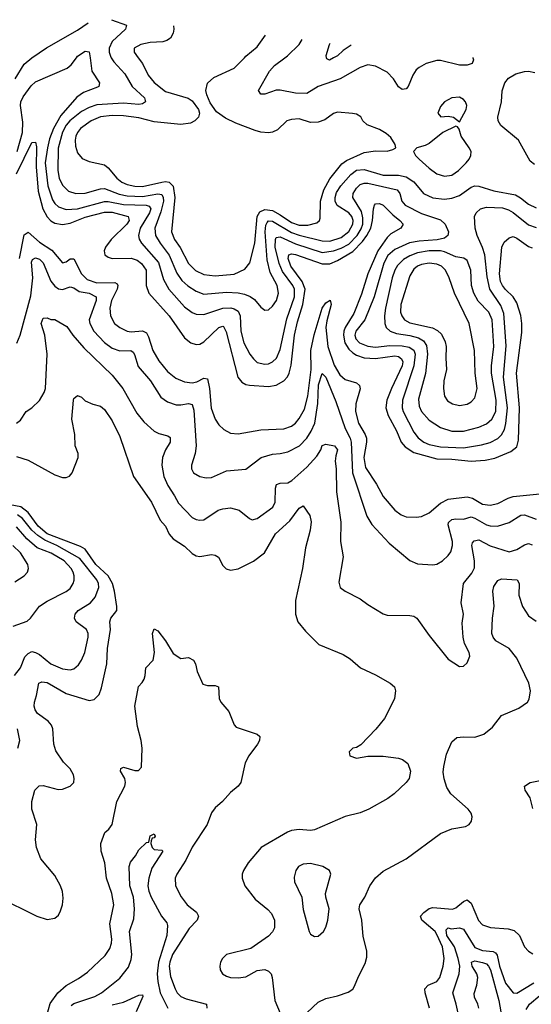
# Model space of a CAD drawing. Header units: inches. Extents: x 1173000 to 1307049, y 522583 to 678455.
# Tile 587 of 617: x 1242286 to 1244965, y 665050 to 670200. Entities that reach past the tile are written whole.
import ezdxf

# ---------------------------------------------------------------- set-up
doc = ezdxf.new("R2010")
doc.units = ezdxf.units.IN
doc.header["$MEASUREMENT"] = 0
doc.layers.add('B2646', color=7, linetype='Continuous')
doc.layers.add('B2647', color=7, linetype='Continuous')

msp = doc.modelspace()

# ---------------------------------------------------------------- linework, layer by layer
at = {"layer": 'B2646', "color": 5}
for points, elevation in [([(1242263.1, 669890), (1242310, 669966.7), (1242349.8, 670000)], 1260), ([(1242272.5, 669510), (1242300.8, 669610), (1242302.9, 669662.9), (1242289.9, 669750.1), (1242292.2, 669770), (1242304.1, 669795.9), (1242347.1, 669852.9), (1242370, 669874.8), (1242534.8, 669945.2), (1242556.2, 669963.8), (1242583.2, 670000)], 1240), ([(1242655.1, 670000), (1242664.4, 669930), (1242705.2, 669870), (1242700.3, 669850), (1242694, 669846), (1242621.4, 669818.6), (1242585.6, 669794.4), (1242501.3, 669698.7), (1242462.9, 669630), (1242443, 669577), (1242431.7, 669530), (1242420.7, 669450), (1242433.2, 669330), (1242457.7, 669257.7), (1242470, 669238.5), (1242490, 669220.4), (1242530, 669206.8), (1242590, 669210.7), (1242731, 669249), (1242750, 669249.2), (1242830, 669232.5), (1242949, 669229), (1242963.8, 669223.8), (1242972.8, 669210), (1242966.9, 669190), (1242916.5, 669110), (1242908.4, 669070), (1242912.2, 669052.2), (1242924.1, 669030), (1243013.8, 668930), (1243040, 668840), (1243067.3, 668790), (1243150, 668698.4), (1243190, 668668.7), (1243210, 668659.8), (1243250, 668657.2), (1243350, 668690.9), (1243391.7, 668691.7), (1243410, 668688), (1243430, 668675.7), (1243441.1, 668650), (1243444.9, 668570), (1243460.6, 668510), (1243492.1, 668450), (1243510, 668425), (1243530, 668407.4), (1243570, 668397.3), (1243590, 668400.2), (1243610, 668410.2), (1243630.5, 668430), (1243650, 668475.3), (1243684.9, 668635.1), (1243725.1, 668750), (1243725.3, 668790), (1243717.1, 668810), (1243663.2, 668883.2), (1243644.3, 668924.3), (1243624.9, 669010), (1243625.9, 669050), (1243630, 669060.2), (1243650, 669063.8), (1243730, 669026.6), (1243870, 668981.7), (1243930, 668990.3), (1243970, 669004.6), (1244010, 669025.5), (1244053.6, 669070), (1244075, 669105), (1244083.3, 669130), (1244084, 669164), (1244076.1, 669196.1), (1244030.4, 669270), (1244033.1, 669290), (1244050, 669317.9), (1244070, 669338.1), (1244090, 669345), (1244110, 669344), (1244263.6, 669310), (1244277.8, 669290), (1244286.6, 669250), (1244305, 669230), (1244390, 669186.7), (1244490, 669152.5), (1244514.4, 669130), (1244532, 669090), (1244527.5, 669070), (1244510, 669057.2), (1244472.3, 669047.7), (1244378.3, 669041.7), (1244327, 669033), (1244250, 668998.3), (1244213.8, 668966.2), (1244193.1, 668926.9), (1244141.8, 668750), (1244093.8, 668630), (1244046.5, 668570), (1244041.8, 668550), (1244046.9, 668530), (1244066, 668510), (1244110, 668491.6), (1244150, 668486.3), (1244225, 668495), (1244290, 668494.5), (1244326.6, 668486.6), (1244350.7, 668470.7), (1244357.6, 668450), (1244349.8, 668390), (1244290.1, 668210), (1244289.3, 668170), (1244294.2, 668150), (1244350, 668042.2), (1244372.6, 668012.6), (1244402.9, 667990), (1244430, 667977.4), (1244490, 667965.4), (1244610, 667960.1), (1244704.7, 667975.3), (1244750, 667988.6), (1244790, 668009.5), (1244810, 668027.5), (1244824.3, 668055.7), (1244832, 668088), (1244840.2, 668170), (1244820.5, 668330), (1244833.3, 668493.2), (1244822.3, 668662.3), (1244805.3, 668705.3), (1244747.9, 668790), (1244733.8, 668853.8), (1244721.5, 668970), (1244710, 669008.3), (1244681.6, 669070), (1244671, 669110), (1244668.4, 669170), (1244676.2, 669190), (1244699.7, 669210), (1244730, 669219.3), (1244815.2, 669215.2), (1244845.5, 669205.5), (1244870, 669191), (1244950, 669126.7), (1244990, 669112.9)], 1240), ([(1242766.3, 670000), (1242779, 669979), (1242836.3, 669916.3), (1242875.9, 669850), (1242939.2, 669790), (1242945.7, 669770), (1242930, 669759.8), (1242910, 669755.4), (1242830, 669762.2), (1242690, 669753.9), (1242650, 669739.9), (1242610, 669718.5), (1242549.3, 669670.7), (1242530, 669647.8), (1242510, 669611.2), (1242487.4, 669527.4), (1242485.8, 669410), (1242493.7, 669370), (1242510, 669334.7), (1242542.4, 669302.4), (1242581, 669290), (1242630, 669291.6), (1242710, 669315.7), (1242730, 669317.2), (1242807.7, 669287.7), (1242850, 669278.3), (1242930, 669274.5), (1243010, 669289.4), (1243030, 669284.4), (1243038.5, 669270), (1243039.4, 669250), (1243026.1, 669193.9), (1242994.7, 669110), (1242998.1, 669070), (1243021.4, 669030), (1243070, 668968.2), (1243110, 668874.2), (1243135.5, 668835.5), (1243167.1, 668807.1), (1243210, 668779.5), (1243250, 668764.2), (1243370, 668774.6), (1243430, 668771.5), (1243463.9, 668763.9), (1243492.5, 668752.5), (1243516, 668736), (1243550, 668695.3), (1243570, 668679.5), (1243590, 668682.6), (1243610, 668700.9), (1243630.6, 668730), (1243641.6, 668770), (1243633.9, 668810), (1243597.7, 668877.7), (1243582.9, 668943), (1243572.5, 669090), (1243575.6, 669124.4), (1243581.8, 669138.2), (1243590, 669147.1), (1243610, 669146.4), (1243710, 669086), (1243750, 669071.9), (1243870, 669042.6), (1243910, 669041.1), (1243970, 669059.6), (1244010, 669092.1), (1244030.8, 669130), (1244032.4, 669150), (1244026.1, 669170), (1244010, 669188.9), (1243948, 669228), (1243938.2, 669250), (1243937.6, 669270), (1243944.9, 669295.1), (1243968.1, 669330), (1244020.1, 669390), (1244050, 669411.9), (1244090, 669415.2), (1244190, 669386.7), (1244270, 669386.2), (1244310, 669378.5), (1244350.6, 669350.7), (1244400.7, 669290), (1244450, 669267.3), (1244510, 669260.5), (1244550, 669265.4), (1244590, 669279.8), (1244650, 669323.6), (1244670, 669330.6), (1244690, 669329.6), (1244770, 669305.1), (1244883.3, 669283.3), (1244908.6, 669268.6), (1244950, 669234.5), (1244990, 669216)], 1260), ([(1242907.7, 670000), (1242929.6, 669969.6), (1242959.1, 669910), (1242990, 669871), (1243050, 669823.5), (1243169.1, 669789.1), (1243190, 669774.9), (1243222, 669730), (1243228.4, 669710), (1243222, 669690), (1243203, 669670), (1243181.1, 669658.9), (1243129.6, 669650.5), (1242990, 669665.8), (1242910, 669685.6), (1242830, 669696.8), (1242770, 669698.3), (1242710, 669690.6), (1242660.5, 669670), (1242604.3, 669630), (1242589, 669610), (1242581, 669590), (1242576.6, 669570), (1242578.6, 669538.6), (1242590, 669503.8), (1242614.3, 669474.3), (1242650, 669457.4), (1242730, 669440.2), (1242750, 669425.4), (1242795.7, 669370), (1242821.4, 669350), (1242850, 669337.3), (1242890, 669328.5), (1242930, 669327.8), (1243029.9, 669350.1), (1243050, 669352.7), (1243070, 669349.2), (1243089.5, 669329.5), (1243098.6, 669270), (1243080.8, 669090), (1243097.4, 669050), (1243127.4, 669007.4), (1243170, 668925), (1243207.2, 668887.2), (1243250, 668866.5), (1243310, 668860.3), (1243410, 668868.5), (1243465.5, 668894.5), (1243491.3, 668928.7), (1243518.5, 669030), (1243529.6, 669170), (1243544.7, 669195.3), (1243570, 669206.2), (1243610, 669200.9), (1243650, 669179.6), (1243710, 669138.6), (1243750, 669124.6), (1243795.4, 669124.6), (1243843, 669137), (1243856.4, 669150), (1243859.3, 669160.7), (1243862.2, 669250), (1243878.3, 669310), (1243910, 669367.3), (1243973.6, 669446.4), (1243997, 669463), (1244090, 669504.1), (1244150, 669514), (1244210, 669512.4), (1244240.1, 669519.9), (1244256, 669530), (1244252.7, 669547.3), (1244230, 669582.7), (1244204.9, 669604.9), (1244170, 669624.5), (1244105.2, 669650), (1244084, 669670), (1244072.3, 669692.3), (1244050, 669705.2), (1244029.5, 669709.5), (1243950, 669716.3), (1243930, 669709.6), (1243885, 669675), (1243850, 669663), (1243810, 669662.3), (1243750, 669681.8), (1243710, 669678), (1243684.9, 669670), (1243636.4, 669623.6), (1243610, 669611.3), (1243590, 669607.8), (1243550, 669610.5), (1243519.6, 669619.6), (1243417.6, 669657.6), (1243363.6, 669683.6), (1243317.5, 669717.5), (1243284.2, 669764.2), (1243265.9, 669805.9), (1243261.5, 669830), (1243270, 669868), (1243303.7, 669896.3), (1243410, 669945.2), (1243462.8, 670000)], 1280), ([(1244659.7, 670000), (1244663.1, 669990), (1244655.8, 669970), (1244630, 669961.6), (1244590, 669961.7), (1244490, 669986.6), (1244470, 669986.6), (1244414.9, 669970), (1244377.4, 669950), (1244363.1, 669936.9), (1244344.7, 669910), (1244320.3, 669850), (1244310, 669838), (1244290, 669834.3), (1244270, 669848), (1244243.8, 669890), (1244210, 669924.6), (1244150, 669956.8), (1244110, 669962.9), (1244070, 669949.8), (1243964.9, 669890), (1243850, 669849.9), (1243790, 669814.3), (1243730, 669815), (1243650, 669830.7), (1243630, 669830.7), (1243570, 669809.7), (1243550, 669809.7), (1243536.2, 669830), (1243593.7, 669930), (1243620.9, 669959.1), (1243674.5, 670000)], 1260), ([(1243929.8, 670000), (1243908.6, 669988.6), (1243894.5, 669994.5), (1243893.6, 670000)], 1240), ([(1244981.7, 669441.7), (1244959.7, 669459.7), (1244899.1, 669570), (1244805.7, 669645.7), (1244792.3, 669670), (1244790.6, 669690), (1244809.8, 669770), (1244812.9, 669827.1), (1244826.6, 669870), (1244845.7, 669894.3), (1244883.8, 669916.2), (1244930, 669928.8), (1244950, 669930.1), (1244984.2, 669924.1)], 1260), ([(1242270, 669393.5), (1242350, 669557.7), (1242370, 669559.2), (1242374.7, 669534.7), (1242371.9, 669430), (1242383.3, 669303.3), (1242407.3, 669210), (1242430, 669169.1), (1242450, 669148.3), (1242470, 669135.9), (1242510, 669127.5), (1242550, 669135.2), (1242630, 669166.1), (1242730, 669192.4), (1242770, 669192.3), (1242854.7, 669170), (1242858.9, 669150), (1242847, 669130), (1242766.3, 669050), (1242736.4, 669010), (1242728.9, 668990), (1242733, 668970), (1242750, 668956.8), (1242770.1, 668950.1), (1242870, 668952.2), (1242901.9, 668941.9), (1242925.1, 668925.1), (1242948.4, 668890), (1242948, 668810), (1242962.8, 668770), (1243069.6, 668650), (1243150, 668536.1), (1243182.8, 668510), (1243210, 668500.4), (1243230, 668502.7), (1243250, 668514), (1243330, 668588.9), (1243350, 668596.6), (1243354.3, 668594.3), (1243367.7, 668567.7), (1243429, 668330), (1243450, 668303.2), (1243470, 668291.8), (1243490, 668287.5), (1243590, 668280.6), (1243630, 668287.5), (1243670, 668310.1), (1243688.5, 668331.5), (1243697.1, 668350), (1243707.4, 668392.6), (1243726.1, 668550), (1243741.3, 668618.7), (1243769.4, 668710), (1243781, 668790), (1243765.8, 668830), (1243706.6, 668910), (1243692.6, 668950), (1243696.1, 668970), (1243710, 668975), (1243730, 668970.9), (1243870, 668921.9), (1243910, 668922.2), (1243950, 668939.4), (1244030, 668986.8), (1244081.4, 669038.6), (1244104.8, 669070), (1244125, 669110), (1244133.6, 669150), (1244138.5, 669210), (1244145, 669230), (1244150, 669236.2), (1244170, 669238.2), (1244190, 669229.4), (1244239.5, 669179.5), (1244277.8, 669150), (1244294, 669130), (1244282, 669110), (1244230, 669078.7), (1244210, 669060.4), (1244162.4, 668990), (1244108.6, 668870), (1244076.7, 668763.3), (1244036.9, 668663.1), (1243991.2, 668590), (1243983.7, 668570), (1243982.1, 668550), (1243989.8, 668509.8), (1244010, 668476.3), (1244030, 668457.6), (1244050, 668444.8), (1244090, 668430.4), (1244150, 668427.3), (1244250, 668441.2), (1244270, 668437.5), (1244286.5, 668426.5), (1244292, 668410), (1244289.7, 668390), (1244232.7, 668270), (1244209.3, 668210), (1244204.5, 668170), (1244216.6, 668130), (1244259.1, 668050), (1244283.3, 667990), (1244304.9, 667964.9), (1244350, 667935.6), (1244470, 667902.1), (1244550, 667901.1), (1244649.9, 667890.1), (1244724.5, 667895.5), (1244774.5, 667905.5), (1244858.3, 667941.7), (1244890, 667965.5), (1244899, 668001), (1244903.7, 668170), (1244887.8, 668350), (1244916.1, 668563.9), (1244915.7, 668610), (1244910, 668652.1), (1244890, 668718), (1244870.4, 668750.4), (1244830, 668788.4), (1244813.8, 668810), (1244804.3, 668830), (1244798.7, 668870), (1244810.7, 669010), (1244823.7, 669036.3), (1244850, 669058.3), (1244870, 669066.2), (1244890, 669057.3), (1244950, 669012.7), (1244970, 669005.5)], 1220), ([(1242284.8, 668950), (1242310, 669074), (1242330, 669087.8), (1242390, 669035.4), (1242454.4, 668994.4), (1242510, 668927.8), (1242530, 668932.7), (1242550, 668948.4), (1242570, 668947.9), (1242609.7, 668870), (1242640, 668840), (1242690, 668822.8), (1242784.8, 668824.8), (1242797.3, 668817.3), (1242800.7, 668810), (1242796.9, 668790), (1242766.9, 668730), (1242758.2, 668690), (1242761.3, 668650), (1242783, 668610), (1242810, 668588.8), (1242850, 668570.7), (1242870, 668567.2), (1242930, 668572.4), (1242950, 668561.3), (1242961, 668541), (1242983.3, 668470), (1243014.9, 668414.9), (1243060, 668360), (1243104.5, 668324.5), (1243150, 668305), (1243190, 668299.6), (1243214.1, 668305.9), (1243250, 668325.1), (1243270, 668321.1), (1243280.6, 668270), (1243288.2, 668168.2), (1243310, 668110.2), (1243330, 668079.7), (1243356, 668056), (1243390, 668037.5), (1243430, 668032.7), (1243550, 668054.1), (1243670, 668058.9), (1243710, 668074.1), (1243730, 668089.4), (1243750, 668113.5), (1243777, 668163), (1243795.9, 668230), (1243813.4, 668370), (1243810.9, 668470), (1243828.3, 668551.7), (1243870, 668690.9), (1243890, 668719.3), (1243912.1, 668732.1), (1243918.1, 668710), (1243894.8, 668625.2), (1243890, 668590), (1243899.8, 668490), (1243933.2, 668393.2), (1243962.4, 668342.4), (1243990, 668317.5), (1244050, 668300.7), (1244066.5, 668286.5), (1244068.8, 668268.8), (1244046.9, 668190), (1244045.5, 668150), (1244061.1, 668090), (1244095.6, 668030), (1244101.6, 668010), (1244102.2, 667990), (1244088.7, 667910), (1244097.9, 667857.9), (1244155.3, 667770), (1244190, 667705.2), (1244250, 667635), (1244284.6, 667610), (1244310, 667600.2), (1244362.8, 667597.2), (1244390, 667601.3), (1244430, 667619.7), (1244489.2, 667670.8), (1244530, 667691.9), (1244630, 667703.8), (1244657.4, 667697.4), (1244710, 667665.9), (1244750, 667660.1), (1244790, 667669.1), (1244843.4, 667696.6), (1244870, 667705.2), (1245010, 667718.9)], 1180), ([(1242271.9, 668508.1), (1242289.8, 668550), (1242344, 668756), (1242354.8, 668850), (1242348, 668932), (1242354.1, 668945.9), (1242370, 668954.3), (1242390, 668947.8), (1242410, 668928.4), (1242450, 668831.1), (1242470, 668805.3), (1242490, 668792.2), (1242510, 668787.8), (1242550, 668802.3), (1242570, 668797.1), (1242598, 668778), (1242650.2, 668770), (1242686.7, 668750), (1242686.9, 668730), (1242650.8, 668630), (1242653.8, 668610), (1242674.8, 668570), (1242730, 668510.8), (1242770, 668481), (1242810, 668467.4), (1242868.7, 668468.7), (1242880.3, 668460.3), (1242888.4, 668448.4), (1242906.2, 668386.2), (1242970.9, 668310), (1243025.2, 668225.2), (1243060.8, 668200.8), (1243105, 668185), (1243130, 668185), (1243170, 668192.9), (1243190, 668187.2), (1243197.8, 668157.8), (1243210.2, 667970), (1243204.7, 667930), (1243186, 667870), (1243185.7, 667850), (1243197.1, 667830), (1243230, 667810.3), (1243263, 667803), (1243290, 667804.9), (1243370, 667840.2), (1243470, 667849.2), (1243551, 667909), (1243610, 667928), (1243650, 667930.1), (1243690, 667938.7), (1243752.3, 667970), (1243790, 668010.9), (1243812.9, 668047.1), (1243831.4, 668090), (1243847.5, 668192.5), (1243850.4, 668289.6), (1243870, 668348.8), (1243890, 668330.3), (1243942.6, 668202.6), (1243990, 668062.2), (1244016.1, 668010), (1244021.5, 667990), (1244028.7, 667830), (1244103.5, 667603.5), (1244130, 667558.6), (1244221.2, 667461.2), (1244330, 667370.3), (1244370, 667354), (1244450, 667348.2), (1244470, 667352.4), (1244500.5, 667370), (1244530, 667396.5), (1244543.6, 667416.4), (1244552.7, 667450), (1244552.3, 667470), (1244530, 667558), (1244531.6, 667570), (1244550, 667585.1), (1244570, 667589.5), (1244610, 667587.5), (1244650, 667598.8), (1244670, 667593.2), (1244730, 667558.4), (1244750, 667552.4), (1244788.6, 667551.4), (1244849.9, 667570.1), (1244910, 667608.3), (1244930, 667610.1), (1244990, 667586.7)], 1160), ([(1242270, 668088.7), (1242290, 668105.5), (1242320.9, 668150), (1242350.8, 668169.2), (1242390, 668208.5), (1242415.4, 668250), (1242421.1, 668270), (1242429.9, 668450), (1242417.9, 668550), (1242399.2, 668610), (1242410, 668638.3), (1242430, 668640.7), (1242450, 668631.8), (1242471.2, 668631.2), (1242534, 668594), (1242565.2, 668550), (1242622.7, 668482.7), (1242770, 668340.2), (1242826.9, 668270), (1242900.7, 668140.7), (1242936.9, 668096.9), (1242990, 668048.2), (1243014.8, 668034.8), (1243062.6, 668022.6), (1243074.9, 668014.9), (1243073.6, 667990), (1243050.1, 667950), (1243034.6, 667910), (1243030.1, 667869.9), (1243040.4, 667810), (1243062.4, 667762.4), (1243097.7, 667710), (1243118.4, 667670), (1243190, 667596.1), (1243210, 667584.9), (1243230, 667581.2), (1243250, 667584.2), (1243326.4, 667633.6), (1243350, 667642), (1243390, 667645.9), (1243435, 667635), (1243490, 667590.3), (1243504.4, 667584.4), (1243530, 667590.4), (1243612.1, 667650), (1243623.6, 667676.4), (1243625.6, 667750), (1243631.7, 667768.3), (1243650, 667775), (1243690, 667777.1), (1243710.8, 667789.2), (1243790, 667859.4), (1243843, 667917), (1243863.5, 667950), (1243870, 667971.9), (1243890, 667978.9), (1243935.6, 667970), (1243951.4, 667950), (1243941.1, 667918.9), (1243938.2, 667890), (1243944.2, 667850), (1243945.9, 667730), (1243968.1, 667571.9), (1243966.5, 667470), (1243980.2, 667390), (1243957.1, 667257.1), (1243964, 667230), (1243990.8, 667210), (1244070, 667170.3), (1244110, 667140.3), (1244190, 667091.6), (1244210, 667084.9), (1244330, 667083), (1244350, 667079.1), (1244366, 667070), (1244430, 666979.1), (1244530, 666854.8), (1244590, 666816), (1244610, 666818), (1244630, 666836), (1244642.9, 666870), (1244640.5, 666890), (1244616.3, 666936.3), (1244608, 666970), (1244603.8, 667043.8), (1244610.8, 667090), (1244598.9, 667150), (1244610.8, 667250), (1244654.8, 667305.2), (1244667.3, 667332.7), (1244668.7, 667370), (1244654.1, 667450), (1244657, 667463), (1244666.1, 667473.9), (1244690, 667479.1), (1244750, 667447.4), (1244850, 667417), (1244890, 667428.6), (1244930, 667453.2), (1244950, 667459.7), (1244970, 667453.7)], 1140), ([(1242270, 667915.3), (1242330, 667896.3), (1242470, 667818.2), (1242510, 667805.6), (1242530, 667804.9), (1242547.4, 667812.6), (1242561.3, 667830), (1242593.4, 667910), (1242591.9, 667930), (1242577.7, 667970), (1242574.5, 668030), (1242559.3, 668110), (1242567.5, 668210), (1242570, 668219.1), (1242590, 668234.8), (1242610, 668226), (1242630, 668206.4), (1242670, 668188.5), (1242710, 668178.4), (1242730, 668161.6), (1242770, 668101.3), (1242810, 668018.7), (1242883, 667810), (1242976.6, 667676.6), (1243022.5, 667582.5), (1243050.3, 667550), (1243070, 667508.2), (1243090, 667483.7), (1243150, 667446.5), (1243190, 667407.3), (1243210, 667395.5), (1243230, 667391.3), (1243290, 667402.8), (1243310, 667398.9), (1243327.8, 667387.8), (1243350, 667344.9), (1243367.1, 667327.1), (1243390, 667320.3), (1243430, 667328.1), (1243510, 667366.8), (1243568.3, 667411.7), (1243626.2, 667510), (1243701.2, 667578.8), (1243750, 667645.3), (1243770, 667656.3), (1243806.1, 667606.1), (1243813, 667573), (1243808.3, 667530), (1243783.1, 667436.9), (1243768, 667330), (1243730, 667162), (1243730.8, 667090), (1243743, 667050), (1243782.2, 667002.2), (1243852.2, 666932.2), (1243979.7, 666879.7), (1244016.2, 666856.2), (1244070.7, 666810), (1244150, 666772.4), (1244225.5, 666730), (1244248.4, 666710), (1244254.3, 666690), (1244248.9, 666650), (1244240.9, 666630), (1244196.2, 666543.8), (1244151.5, 666488.5), (1244073.4, 666406.6), (1244050, 666393.2), (1244030, 666388.7), (1244011.3, 666370), (1244016, 666350), (1244050, 666337.3), (1244110, 666347.3), (1244190, 666348), (1244270, 666337.1), (1244290.3, 666330.3), (1244318, 666310), (1244332.7, 666270), (1244325.5, 666230), (1244310.6, 666210), (1244248, 666150), (1244214.4, 666125.6), (1244114.8, 666070), (1244068.4, 666051.6), (1243990, 666031.6), (1243830, 665961.8), (1243810, 665959.3), (1243750, 665964.7), (1243710, 665958.6), (1243689.5, 665950.5), (1243550.1, 665869.9), (1243483.2, 665790), (1243458.3, 665750), (1243451.5, 665730), (1243451.4, 665710), (1243464.7, 665670), (1243519, 665599), (1243585.4, 665545.4), (1243604.7, 665524.7), (1243620.2, 665490), (1243621.1, 665450), (1243610.8, 665429.2), (1243590, 665406), (1243497.6, 665342.4), (1243368.9, 665310), (1243349.1, 665290), (1243338, 665270), (1243333.8, 665250), (1243336.5, 665230), (1243349, 665210), (1243370, 665197.5), (1243390.1, 665190.1), (1243430, 665187.5), (1243470, 665192.7), (1243530, 665227.3), (1243570, 665231.2), (1243590, 665223.1), (1243603.1, 665210), (1243608.9, 665190), (1243622.6, 665070), (1243678, 664938)], 1120), ([(1242170, 665612), (1242376.3, 665510), (1242430, 665493.4), (1242470, 665499.5), (1242490, 665516.3), (1242500.5, 665539.5), (1242510.7, 665570), (1242514.2, 665605.8), (1242510, 665639.3), (1242499.8, 665670), (1242470, 665723.9), (1242396.8, 665810), (1242374.5, 665870), (1242369.8, 665910.2), (1242375.6, 665990), (1242350.6, 666070), (1242349.8, 666110), (1242365.6, 666170), (1242388.2, 666191.8), (1242410, 666193.4), (1242487.3, 666172.7), (1242510, 666174.7), (1242551.1, 666190), (1242569.8, 666210), (1242572.2, 666230), (1242567.8, 666250), (1242550, 666281.1), (1242516.2, 666316.2), (1242476, 666376), (1242465.4, 666410), (1242459.5, 666490), (1242453.4, 666510), (1242435.2, 666530), (1242379.9, 666570), (1242367.5, 666590), (1242362.5, 666610), (1242363.7, 666630), (1242375, 666665), (1242386.8, 666730), (1242403, 666737), (1242430, 666732.5), (1242530, 666676), (1242650, 666639.3), (1242676, 666644), (1242702.4, 666670), (1242715.5, 666704.5), (1242742.3, 666830), (1242746.5, 666910), (1242761.9, 667010), (1242758.3, 667050), (1242764.1, 667070), (1242795, 667110), (1242795.9, 667130), (1242783.6, 667210), (1242772.5, 667250), (1242750, 667290.9), (1242685.3, 667350), (1242629.5, 667429.5), (1242604.1, 667444.1), (1242430, 667511.2), (1242383.4, 667550), (1242330, 667622.6), (1242291.9, 667651.9), (1242208, 667668)], 1120), ([(1242259, 666770), (1242290.4, 666810), (1242313.2, 666866.8), (1242330, 666884.4), (1242350, 666894.6), (1242370, 666890.3), (1242390, 666878.5), (1242450, 666831), (1242510, 666805), (1242550, 666799.7), (1242570, 666805.2), (1242594.6, 666825.4), (1242610.5, 666849.5), (1242627.4, 666890), (1242645, 666970), (1242645.6, 666990), (1242636.4, 667010), (1242582.4, 667050), (1242573.6, 667070), (1242576.5, 667090), (1242592.9, 667110), (1242656.8, 667150), (1242681.2, 667178.8), (1242701.2, 667230), (1242699.5, 667250), (1242690.4, 667270), (1242601.1, 667381.1), (1242481.4, 667450), (1242418.2, 667478.2), (1242381.8, 667501.8), (1242349.8, 667529.8), (1242300.7, 667590), (1242274.2, 667610)], 1140), ([(1242251.6, 667028.4), (1242325.7, 667054.3), (1242343.5, 667070), (1242390, 667132.3), (1242430, 667157.8), (1242530, 667209.4), (1242550, 667225.4), (1242567.1, 667250), (1242571.6, 667268.4), (1242572.2, 667290), (1242566.9, 667310), (1242556.4, 667330), (1242519.1, 667370), (1242451.9, 667410), (1242377.9, 667437.9), (1242324.2, 667484.2), (1242270, 667547.9)], 1160), ([(1242260.9, 667259.1), (1242309.6, 667290), (1242328, 667310), (1242333.3, 667330), (1242329.7, 667350), (1242290, 667410.7), (1242250, 667449.9)], 1180), ([(1243761.5, 664978.5), (1243850, 665060.8), (1243890, 665080.2), (1243950, 665093.6), (1244007, 665113), (1244030, 665128.5), (1244038.6, 665141.4), (1244061.9, 665198.1), (1244096, 665264), (1244103.9, 665296.1), (1244103.9, 665330), (1244084.7, 665404.7), (1244078, 665490), (1244063.4, 665550), (1244068.3, 665570), (1244094, 665610), (1244119.4, 665670), (1244149.3, 665710.7), (1244190, 665745.5), (1244310, 665811.2), (1244490, 665943.2), (1244550, 665967.8), (1244620.4, 665979.6), (1244639.5, 665990), (1244653, 666007), (1244655.8, 666030), (1244649.7, 666050), (1244634.3, 666070), (1244544.2, 666150), (1244523.2, 666183.2), (1244508.9, 666228.9), (1244504.5, 666264.5), (1244506.8, 666293.2), (1244521.8, 666358.2), (1244550, 666423.1), (1244574.6, 666445.4), (1244610, 666449.1), (1244670, 666447.1), (1244716.6, 666463.4), (1244761.4, 666498.6), (1244810, 666559.6), (1244900.6, 666599.4), (1244944.7, 666630), (1244954.8, 666645.2), (1244960.5, 666690), (1244953.1, 666730), (1244890, 666860.3), (1244850, 666909.9), (1244779.8, 666950), (1244764.9, 666970), (1244758.3, 666990), (1244761.4, 667070), (1244771.5, 667131.5), (1244764.7, 667210), (1244770, 667234.9), (1244790, 667267.2), (1244810, 667275.3), (1244890.8, 667270.7), (1244901.2, 667250), (1244899.4, 667190), (1244919.7, 667130), (1244950, 667081.9), (1244990, 667053.1)], 1120), ([(1242429.1, 664990.9), (1242446.7, 665053.3), (1242486.9, 665110), (1242530, 665148.8), (1242595.2, 665184.8), (1242642.2, 665217.8), (1242734.1, 665305.9), (1242757.9, 665342.1), (1242767.4, 665370), (1242768.7, 665390), (1242758.5, 665470), (1242778.6, 665570), (1242768.6, 665630), (1242741.2, 665710), (1242732.4, 665790), (1242713.8, 665850), (1242711.7, 665890), (1242731.7, 665948.3), (1242753.4, 665966.6), (1242770, 665990.4), (1242794.7, 666110), (1242837.7, 666190), (1242840.8, 666210), (1242837.2, 666230), (1242814.6, 666270), (1242816.3, 666283.7), (1242830.7, 666290.7), (1242890, 666272.6), (1242908, 666272), (1242924.2, 666290), (1242927.6, 666390), (1242922.3, 666430), (1242903.3, 666503.3), (1242889.8, 666610), (1242908.1, 666711.9), (1242927.9, 666732.1), (1242937.6, 666750), (1242944.2, 666770), (1242946.3, 666810), (1242985.1, 666850), (1242991.5, 666890), (1242982.3, 666990), (1242990, 667014), (1243010, 667002.4), (1243050.3, 666950), (1243090, 666884.2), (1243130, 666859.1), (1243170, 666864), (1243196, 666850), (1243207.7, 666830), (1243214.9, 666790), (1243244.6, 666724.6), (1243270, 666716.9), (1243310, 666718), (1243328, 666710), (1243330.1, 666650), (1243339.8, 666630), (1243381.1, 666581.1), (1243410, 666510.8), (1243419.8, 666499.8), (1243530, 666462), (1243544, 666450), (1243542.4, 666430), (1243531.8, 666410), (1243487, 666350), (1243467.1, 666312.9), (1243444.6, 666210), (1243430.3, 666190), (1243390, 666157.7), (1243349.1, 666110), (1243310, 666076.8), (1243290, 666050.8), (1243268.7, 665990), (1243190, 665872.3), (1243157.1, 665802.9), (1243109.4, 665730), (1243101.4, 665710), (1243103, 665670), (1243131.2, 665611.2), (1243163.9, 665570), (1243212.5, 665532.5), (1243222.7, 665510), (1243215.8, 665490), (1243174.5, 665445.5), (1243087.1, 665310), (1243072.4, 665270), (1243069.7, 665250), (1243076, 665196), (1243100.1, 665130), (1243111.5, 665110), (1243130, 665090.8), (1243158.1, 665078.1), (1243264.2, 665050), (1243265.8, 665030)], 1080), ([(1242276.4, 666390), (1242286.6, 666430), (1242274.4, 666490)], 1140), ([(1244973.6, 666073.6), (1244959.3, 666130), (1244934, 666170), (1244929.6, 666190), (1244959.5, 666210), (1245030, 666224.1)], 1080), ([(1242556.3, 665043.7), (1242570, 665054.6), (1242679.8, 665090), (1242714, 665110), (1242810, 665186.2), (1242855.5, 665244.5), (1242870, 665284.9), (1242873.5, 665310), (1242860.9, 665430), (1242883.5, 665496.5), (1242888, 665550), (1242882.1, 665610), (1242863.2, 665670), (1242859.4, 665770), (1242866.3, 665793.7), (1242893.4, 665826.6), (1242910, 665856.9), (1242950, 665895.5), (1242962, 665898), (1242969.8, 665930.2), (1242990, 665941), (1242996.3, 665930), (1242990, 665921.2), (1242980.7, 665919.3), (1242974.4, 665905.6), (1242973.4, 665890), (1242980.7, 665870), (1242990, 665858.8), (1243030, 665856), (1243036, 665850), (1242978.3, 665761.7), (1242962.8, 665710), (1242958, 665670), (1242962.2, 665642.2), (1242974.2, 665610), (1243029.3, 665510), (1243056.3, 665476.3), (1243061.2, 665461.2), (1243057.5, 665410), (1243013.1, 665270), (1243005.5, 665210), (1243009, 665169), (1243022.2, 665110), (1243062.3, 665030)], 1060), ([(1244432.2, 665030), (1244409.9, 665110), (1244408.2, 665130), (1244424.7, 665150), (1244470.3, 665169.7), (1244485.6, 665190), (1244503.6, 665250), (1244509.3, 665290), (1244499.5, 665350), (1244470, 665414.7), (1244461.3, 665430), (1244391.6, 665490), (1244384.7, 665510), (1244402, 665530), (1244430, 665550.7), (1244450, 665556.8), (1244551.9, 665548.1), (1244570, 665554.4), (1244610, 665587.5), (1244630, 665596.2), (1244650, 665578.3), (1244688.1, 665488.1), (1244710, 665464.9), (1244751.4, 665451.4), (1244843.8, 665443.8), (1244875.5, 665435.5), (1244902.7, 665410), (1244930.3, 665350), (1244950, 665327), (1244973.9, 665313.9)], 1080), ([(1244594.5, 664950), (1244572.6, 665050), (1244553.7, 665110), (1244587.1, 665210), (1244591, 665249), (1244582.6, 665290), (1244562.6, 665350), (1244523.3, 665410), (1244520.4, 665439.6), (1244529.3, 665450), (1244545.1, 665445.1), (1244590, 665450.1), (1244610, 665443.1), (1244670, 665347.8), (1244710, 665330.6), (1244765.7, 665325.7), (1244778.5, 665318.5), (1244787.2, 665307.2), (1244798.7, 665250), (1244830, 665161.2), (1244870.2, 665110.2), (1244890, 665108.4), (1244977.9, 665162.1)], 1060), ([(1244690.5, 665030), (1244686, 665050), (1244667.6, 665087.6), (1244666, 665106), (1244679.9, 665150), (1244684.8, 665190), (1244679.3, 665210), (1244655.4, 665250), (1244651.9, 665270), (1244670, 665276.5), (1244710, 665269.1), (1244730, 665261.3), (1244740.9, 665250), (1244751.2, 665230), (1244795.2, 665070), (1244806.3, 665010)], 1040), ([(1242770, 665047.2), (1242830, 665060.7), (1242910, 665096.9), (1242930, 665098.8), (1242932.1, 665090), (1242896.6, 665010)], 1040), ([(1244937.6, 665022.4), (1244956.7, 665050), (1245010, 665096.2)], 1040)]:
    msp.add_lwpolyline(points, dxfattribs=dict(at, elevation=elevation))
for points, elevation in [([(1244590, 669793.5), (1244550, 669791.6), (1244510, 669769.6), (1244490, 669746), (1244476.4, 669710), (1244492.2, 669692.2), (1244530, 669694.4), (1244557.3, 669690), (1244590, 669664.7), (1244624.8, 669730), (1244627.3, 669750), (1244621, 669770), (1244610, 669782.6)], 1280), ([(1244570, 669642.7), (1244501.6, 669610), (1244430, 669551.3), (1244410, 669541.3), (1244366, 669530), (1244348, 669510), (1244358.4, 669490), (1244378, 669470), (1244430, 669422.3), (1244470, 669393.8), (1244510, 669381), (1244550, 669386.2), (1244584.8, 669410), (1244624.8, 669450), (1244639.7, 669470), (1244648, 669490), (1244649.6, 669509.6), (1244640.5, 669530), (1244598.4, 669590), (1244587, 669627), (1244578.9, 669638.9)], 1280), ([(1244430, 668989.9), (1244370, 668979.9), (1244330, 668965.1), (1244295.4, 668944.6), (1244265.3, 668914.7), (1244250.9, 668890), (1244236.7, 668850), (1244202.5, 668690), (1244197.3, 668650), (1244198.8, 668610), (1244206, 668590), (1244226.9, 668570), (1244259.1, 668559.1), (1244330, 668548.2), (1244375.5, 668535.5), (1244400.3, 668520.3), (1244416, 668496), (1244421.6, 668450), (1244411.6, 668348.4), (1244374.8, 668214.8), (1244378.2, 668178.2), (1244390.1, 668150), (1244430, 668105.7), (1244490, 668066.3), (1244550, 668047.5), (1244610, 668046.8), (1244690, 668067.5), (1244730, 668085.8), (1244758.3, 668110), (1244779.5, 668150), (1244780.8, 668210), (1244757.2, 668350), (1244757.6, 668390), (1244769.5, 668490), (1244760.5, 668630), (1244742.2, 668670), (1244687.9, 668727.9), (1244664.7, 668770), (1244652.6, 668810), (1244648.1, 668890), (1244630, 668939.2), (1244611.6, 668951.6), (1244570, 668959.6), (1244510, 668985.9), (1244490, 668989.9)], 1260), ([(1244430, 668925.9), (1244390, 668918.5), (1244368.7, 668910), (1244350, 668894.1), (1244330, 668859.7), (1244282.7, 668710), (1244281, 668670), (1244286.8, 668650), (1244301.6, 668630), (1244330, 668613.5), (1244448.3, 668588.3), (1244474.2, 668574.2), (1244494.6, 668554.6), (1244514.9, 668514.9), (1244520.2, 668490), (1244517.4, 668430), (1244521.2, 668370), (1244508.1, 668310), (1244504.8, 668270), (1244510.2, 668230), (1244526.9, 668206.9), (1244553.4, 668190), (1244590, 668182.2), (1244630, 668189.2), (1244650, 668200.3), (1244670, 668222), (1244681.5, 668270), (1244671.6, 668350), (1244667.9, 668470), (1244639.2, 668610), (1244562.6, 668770), (1244535.9, 668850), (1244515.2, 668890), (1244495.3, 668910), (1244470, 668921.7)], 1280), ([(1243810, 665785.7), (1243770, 665783.5), (1243746, 665770), (1243732, 665750), (1243724.5, 665715.5), (1243725.8, 665690), (1243763.6, 665610), (1243770, 665546), (1243802, 665430), (1243810, 665416.3), (1243830, 665403.8), (1243850, 665406.4), (1243876.9, 665430), (1243890, 665454), (1243899.8, 665490), (1243906.9, 665550), (1243889.7, 665610), (1243888.4, 665630), (1243916.2, 665730), (1243909.3, 665750), (1243874, 665770)], 1140)]:
    msp.add_lwpolyline(points, close=True, dxfattribs=dict(at, elevation=elevation))
at = {"layer": 'B2647', "color": 5}
for points, elevation in [([(1242349.8, 670000), (1242350, 670000.2), (1242427.7, 670052.3), (1242590, 670144.3), (1242645, 670183.3)], 1260), ([(1242766.4, 670199.5), (1242846.4, 670170), (1242840.8, 670150), (1242770, 670085.6), (1242755.7, 670050), (1242755.7, 670030), (1242763.9, 670003.9), (1242766.3, 670000)], 1260), ([(1243092.2, 670166.7), (1243093, 670150), (1243090.2, 670129.8), (1243076.6, 670103.4), (1243056.4, 670090), (1243036, 670084), (1242970, 670080.2), (1242920.5, 670070), (1242886.5, 670050), (1242886, 670030), (1242907.7, 670000)], 1280), ([(1243462.8, 670000), (1243471.2, 670008.8), (1243530, 670057.4), (1243572.8, 670118.9)], 1280), ([(1243674.5, 670000), (1243689, 670011), (1243749.8, 670070), (1243766, 670096.1)], 1260), ([(1242583.2, 670000), (1242590, 670009.2), (1242630, 670034.2), (1242650.9, 670030.9), (1242655.1, 670000)], 1240), ([(1243893.6, 670000), (1243891.7, 670011.7), (1243909.1, 670070), (1243911.9, 670076.6)], 1240), ([(1244021.3, 670066.6), (1243981, 670039), (1243950, 670010.9), (1243929.8, 670000)], 1240), ([(1244659.3, 670001.1), (1244659.7, 670000)], 1260)]:
    msp.add_lwpolyline(points, dxfattribs=dict(at, elevation=elevation))

doc.saveas('drawing.dxf')
